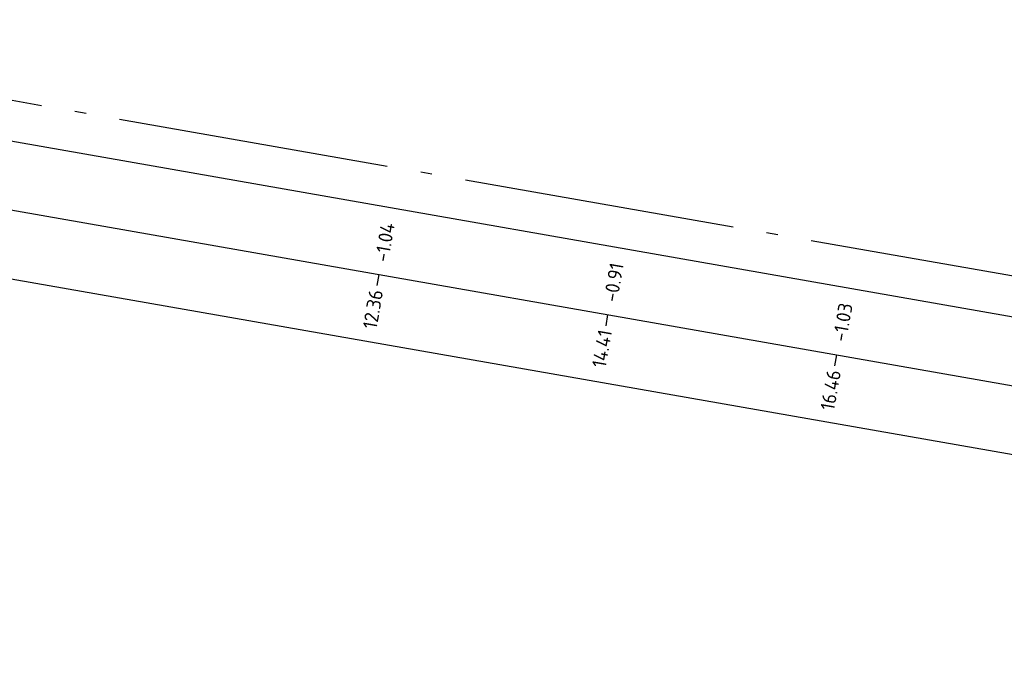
# Model space of a CAD drawing. Header units: metres. Extents: x 2514 to 227642, y 1683 to 852646.
# Tile 378 of 462: x 114351.19 to 114359.88, y 425983.04 to 425988.66. Entities that reach past the tile are written whole.
import ezdxf
from ezdxf.enums import TextEntityAlignment as Align

# ---------------------------------------------------------------- set-up
doc = ezdxf.new("R2010")
doc.units = ezdxf.units.M
doc.linetypes.add('AL-NAP_LIJN', pattern=[15.25, 12, -1.5, 0.25, -1.5])
for name, color, linetype, lineweight in [('N-WE-GW-GROND_ZAND_ONTGRAVEN-GD', 251, 'Continuous', 18), ('X-XX-AL-NAP-GD', 7, 'AL-NAP_LIJN', 25), ('X-XX-AL-PROFIELBALK-G', 7, 'Continuous', 25), ('X-XX-AL-PROFIELBALK-T25', 7, 'Continuous', 25)]:
    doc.layers.add(name, color=color, linetype=linetype, lineweight=lineweight)
doc.styles.add('NLCS-ISO-M50-T25', font='NLCS-ISO.ttf', dxfattribs={"height": 0.125})
pattern_1 = [(350.05, (114463.6, 426221.062), (1.20692, 6.87994), [5.08, -1.905]), (80.05, (114463.6, 426221.062), (-6.87994, 1.20692), [5.08, -1.905])]

msp = doc.modelspace()

# ---------------------------------------------------------------- hatches: boundary and pattern name
at = {"layer": 'N-WE-GW-GROND_ZAND_ONTGRAVEN-GD', "ltscale": 0.2}
h = msp.add_hatch(dxfattribs=at)
h.set_pattern_fill('ANGLE', color=256)
h.set_pattern_definition(pattern_1)
edge = h.paths.add_edge_path()
edge.add_line((114349.7302, 425985.2556), (114349.5825, 425985.2817))
edge.add_line((114349.5825, 425985.2817), (114349.3362, 425985.3249))
edge.add_line((114349.3362, 425985.3249), (114349.1092, 425985.1656))
edge.add_line((114349.1092, 425985.1656), (114349.1692, 425985.0801))
edge.add_line((114349.1692, 425985.0801), (114354.2483, 425984.0874))
edge.add_arc((114349.0461, 425942.5747), 41.8374, 77.24525, 82.8572, ccw=False)
edge.add_line((114358.2829, 425983.3797), (114360.5497, 425983.0433))
edge.add_line((114360.5497, 425983.0433), (114360.3143, 425983.3788))
edge.add_line((114360.3143, 425983.3788), (114360.2158, 425983.3961))
edge.add_line((114360.2158, 425983.3961), (114358.3381, 425983.6748))
edge.add_arc((114349.0461, 425942.5747), 42.1374, 77.26064, 82.84323)
edge.add_line((114354.2958, 425984.3838), (114349.7337, 425985.2754))
edge.add_line((114349.7337, 425985.2754), (114349.7302, 425985.2556))
h = msp.add_hatch(dxfattribs=at)
h.set_pattern_fill('ANGLE', color=256)
h.set_pattern_definition(pattern_1)
edge = h.paths.add_edge_path()
edge.add_line((114349.7302, 425985.2556), (114349.5825, 425985.2817))
edge.add_line((114349.5825, 425985.2817), (114349.3362, 425985.3249))
edge.add_line((114349.3362, 425985.3249), (114349.1092, 425985.1656))
edge.add_line((114349.1092, 425985.1656), (114349.1692, 425985.0801))
edge.add_line((114349.1692, 425985.0801), (114354.2483, 425984.0874))
edge.add_arc((114349.0461, 425942.5747), 41.8374, 77.24525, 82.8572, ccw=False)
edge.add_line((114358.2829, 425983.3797), (114360.5497, 425983.0433))
edge.add_line((114360.5497, 425983.0433), (114360.3143, 425983.3788))
edge.add_line((114360.3143, 425983.3788), (114360.2158, 425983.3961))
edge.add_line((114360.2158, 425983.3961), (114358.3381, 425983.6748))
edge.add_arc((114349.0461, 425942.5747), 42.1374, 77.26064, 82.84323)
edge.add_line((114354.2958, 425984.3838), (114349.7337, 425985.2754))
edge.add_line((114349.7337, 425985.2754), (114349.7302, 425985.2556))

# ---------------------------------------------------------------- linework, layer by layer
at = {"layer": 'X-XX-AL-NAP-GD', "ltscale": 0.2, "flags": 128}
msp.add_lwpolyline([(114330.6992, 425991.5291), (114363.2028, 425985.8271)], dxfattribs=at)
at = {"layer": 'X-XX-AL-PROFIELBALK-G', "ltscale": 0.05}
for p, q in [((114330.6377, 425991.1787), (114363.1413, 425985.4767)), ((114330.534, 425990.5877), (114363.0376, 425984.8857)), ((114330.4303, 425989.9967), (114362.934, 425984.2947))]:
    msp.add_line(p, q, dxfattribs=at)
at = {"layer": 'X-XX-AL-PROFIELBALK-G'}
for p, q in [((114354.347, 425986.3087), (114354.3642, 425986.4072)), ((114356.368, 425985.9542), (114356.3852, 425986.0527)), ((114358.389, 425985.5997), (114358.4062, 425985.6982))]:
    msp.add_line(p, q, dxfattribs=at)

# ---------------------------------------------------------------- texts
at = {"layer": 'X-XX-AL-PROFIELBALK-T25', "style": 'NLCS-ISO-M50-T25'}
for s, p in [('-1.04', (114354.444, 425986.8621)), ('-0.91', (114356.465, 425986.5076)), ('12.36', (114354.3404, 425986.2711)), ('-1.03', (114358.486, 425986.153)), ('14.41', (114356.3614, 425985.9166)), ('16.46', (114358.3824, 425985.5621))]:
    msp.add_text(s, height=0.125, rotation=80.05005, dxfattribs=at).set_placement(p, align=Align.MIDDLE_RIGHT)

doc.saveas('drawing.dxf')
